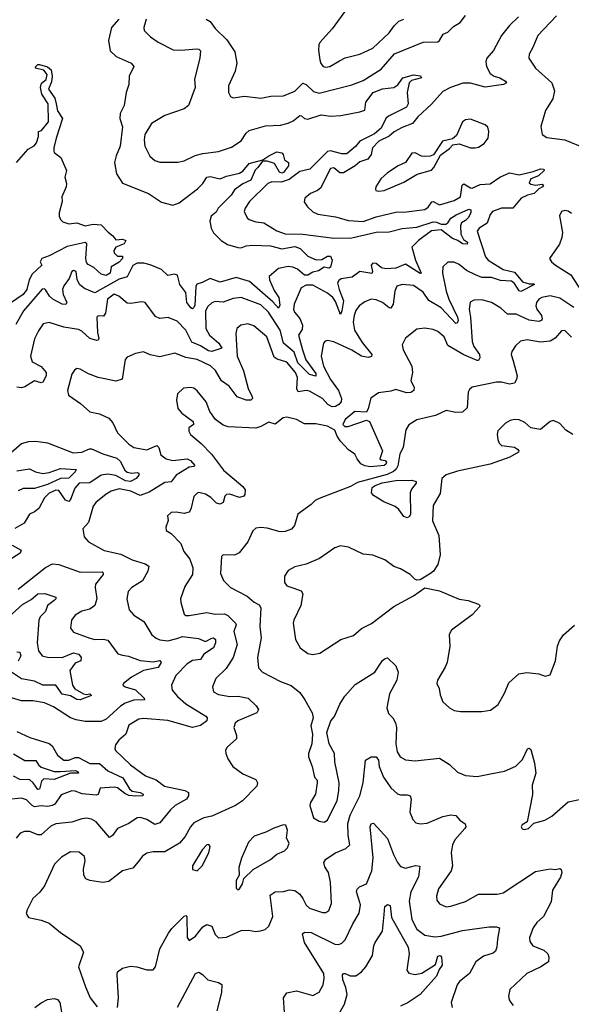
# Model space of a CAD drawing. Extents: x 2087054 to 2277909, y 548907 to 753496.
# Tile 314 of 444: x 2187963 to 2191355, y 689515 to 695562. Entities that reach past the tile are written whole.
import ezdxf

# ---------------------------------------------------------------- set-up
doc = ezdxf.new("R2010")
doc.units = 0

msp = doc.modelspace()

# ---------------------------------------------------------------- linework, layer by layer
at = {"layer": '0CON20XD'}
for points in [[(2189973.5, 695626.5), (2189884.7, 695505.3), (2189807.8, 695422.2), (2189802.4, 695407.6), (2189800, 695375), (2189808.5, 695315), (2189815, 695294), (2189830, 695275), (2189845, 695270), (2189870, 695275), (2189929.8, 695310.2), (2189965, 695328.5), (2190055, 695350), (2190135, 695387.9), (2190235, 695481.5), (2190264.8, 695525.2), (2190295, 695552.7), (2190324.7, 695565.3)], [(2188741.8, 695565), (2188725.8, 695515), (2188729.2, 695495), (2188767.2, 695457.2), (2188815, 695423.3), (2188906.9, 695376.9), (2188955, 695373.9), (2189053.2, 695383.2), (2189065, 695380.8), (2189075, 695370), (2189070.9, 695325), (2189037.6, 695197.6), (2189042.2, 695145), (2189001.5, 695035), (2188975, 695015.4), (2188855, 694974.1), (2188773.4, 694925), (2188733.6, 694856.4), (2188729, 694825), (2188732.7, 694785), (2188763.7, 694723.7), (2188795, 694697.5), (2188825, 694687.5), (2188935, 694686.7), (2188974.2, 694694.2), (2189042.9, 694727.1), (2189089.4, 694740.6), (2189185, 694752.5), (2189265, 694779.1), (2189325, 694818.9), (2189355, 694864.4), (2189375, 694880.5), (2189475, 694909.6), (2189566, 694914), (2189615, 694926.2), (2189645, 694940), (2189685, 694972.7), (2189695, 694972.2), (2189715, 694954.3), (2189735, 694950.7), (2189816.7, 694976.7), (2189875, 694970.4), (2189937.4, 694972.6), (2190055.5, 694995.5), (2190085, 695006), (2190092.2, 695055), (2190136.4, 695115), (2190195, 695137.1), (2190263.7, 695146.3), (2190287.3, 695162.7), (2190320, 695205), (2190385, 695223.3), (2190426.6, 695216.6), (2190433.3, 695205), (2190371.3, 695188.7), (2190357.5, 695175), (2190346.2, 695115), (2190352.2, 695045), (2190342.1, 695025), (2190231.2, 694968.8), (2190215, 694954.6), (2190184.8, 694895), (2190145, 694861.4), (2190054.2, 694815.8), (2190027.5, 694782.5), (2189975, 694739.2), (2189945, 694737.5), (2189875, 694755.7), (2189855, 694752.6), (2189746.7, 694643.3), (2189685, 694629.6), (2189619.4, 694580.6), (2189571.2, 694565), (2189514.1, 694565.9), (2189489.1, 694555), (2189376.9, 694445), (2189349.2, 694405), (2189343, 694383), (2189362.5, 694345), (2189375, 694335.8), (2189415, 694320.8), (2189465, 694314), (2189544, 694265), (2189595, 694246.2), (2189705, 694244.2), (2189895, 694220.5), (2190005, 694221.4), (2190155, 694256.3), (2190235, 694258.3), (2190315, 694280.2), (2190405, 694288.4), (2190505, 694320.5), (2190525, 694319), (2190555, 694306.2), (2190582.9, 694307.1), (2190595.8, 694314.2), (2190615, 694344.1), (2190646.6, 694363.4), (2190725, 694398.1), (2190737.1, 694395), (2190736.7, 694375), (2190721.2, 694345), (2190705, 694328.2), (2190679.5, 694315), (2190673, 694297), (2190674.8, 694244.8), (2190692.7, 694212.7), (2190715.7, 694195), (2190715, 694183.3), (2190685, 694184.7), (2190656.4, 694206.4), (2190625, 694217.5), (2190555, 694270.9), (2190495.8, 694265), (2190415, 694206.2), (2190374.8, 694165), (2190397.3, 694085), (2190432.5, 694005), (2190425, 694003.6), (2190335, 694060.9), (2190275, 694036), (2190215, 694031.6), (2190188.2, 694038.2), (2190155, 694065.5), (2190135, 694067.5), (2190124.2, 694055), (2190131.8, 694015), (2190127.6, 694002.4), (2190055, 694015.3), (2190008.3, 693981.7), (2189939.5, 693970.5), (2189925, 693960.8), (2189916.6, 693945), (2189926.9, 693905), (2189953.3, 693835), (2189945, 693774), (2189935, 693752), (2189905, 693831.8), (2189888.3, 693855), (2189855, 693882.4), (2189765, 693932.4), (2189725, 693931.1), (2189693.8, 693916.2), (2189650, 693815), (2189646.5, 693785), (2189652, 693765), (2189686.3, 693726.4), (2189702.2, 693685), (2189699.9, 693660.1), (2189677.4, 693625), (2189702.7, 693535), (2189723.4, 693473.4), (2189785, 693390), (2189785, 693373.3), (2189745, 693383.8), (2189674.3, 693455), (2189651.1, 693521.1), (2189585.8, 693575.8), (2189565, 693656.2), (2189492.5, 693765), (2189445, 693811.3), (2189325, 693855.3), (2189275, 693850.5), (2189215, 693827.7), (2189165, 693831.1), (2189145, 693823.1), (2189120.1, 693799.9), (2189105.9, 693774.1), (2189107.2, 693665), (2189131.4, 693625), (2189188.6, 693575), (2189206.4, 693545), (2189145, 693524.4), (2189125, 693529.2), (2189075, 693559.3), (2189021.9, 693581.9), (2188985, 693654.6), (2188931.5, 693711.5), (2188877.3, 693732.7), (2188825, 693727.1), (2188798.7, 693738.7), (2188735, 693825.7), (2188715, 693829.4), (2188645, 693818.1), (2188625, 693821.1), (2188573.9, 693863.9), (2188545, 693875.5), (2188504.2, 693845.8), (2188491.2, 693758.8), (2188478.8, 693741.2), (2188445, 693742.5), (2188437.5, 693735), (2188441.4, 693641.4), (2188449.6, 693605), (2188446.1, 693593.9), (2188438.3, 693591.7), (2188395, 693604.6), (2188345, 693649.5), (2188325, 693658.5), (2188235, 693673.5), (2188145, 693701.9), (2188108.8, 693695), (2188078.9, 693651.1), (2188055, 693601.2), (2188030.9, 693495), (2188040.7, 693460.7), (2188095, 693431.8), (2188125.3, 693395), (2188127.2, 693375), (2188105, 693336.7), (2188095, 693332.3), (2188055, 693344.1), (2187995, 693306.7), (2187975, 693301), (2187946, 693306)], [(2188574, 695566), (2188528.8, 695515), (2188510.4, 695435), (2188520.7, 695370.7), (2188556, 695336), (2188648, 695295), (2188666, 695275), (2188636, 695215), (2188634, 695165), (2188617.5, 695115), (2188605.7, 695035), (2188580.8, 694985), (2188579.2, 694955), (2188596.2, 694905), (2188581.9, 694785), (2188555.6, 694725), (2188546.9, 694685), (2188558.1, 694615), (2188595, 694558.1), (2188755, 694494.5), (2188835, 694440.5), (2188905, 694422.1), (2188943.6, 694436.4), (2189057.6, 694522.4), (2189089.6, 694555), (2189115, 694595.8), (2189135, 694598.6), (2189195, 694584.4), (2189235, 694602), (2189315, 694619.1), (2189335, 694632.7), (2189375, 694679.3), (2189458.8, 694701.2), (2189495, 694726.9), (2189545, 694751.1), (2189576, 694745), (2189584.3, 694735), (2189591.7, 694701.7), (2189616.7, 694685), (2189615.8, 694665), (2189585, 694624), (2189575, 694619.6), (2189560, 694625), (2189529.2, 694679.2), (2189485, 694693.4), (2189457, 694693), (2189428.5, 694655)], [(2189110, 695565), (2189135, 695550), (2189165, 695508), (2189237.4, 695437.4), (2189285.6, 695365), (2189298.9, 695295), (2189288.6, 695245), (2189247.5, 695155), (2189247.5, 695115), (2189260.3, 695090.3), (2189275, 695082), (2189345, 695092.9), (2189445, 695080.9), (2189508.2, 695091.8), (2189585.4, 695094.6), (2189655, 695123.8), (2189705, 695172.2), (2189725, 695164.5), (2189770.7, 695120.7), (2189805, 695110.9), (2190005, 695161.1), (2190075, 695189.5), (2190185, 695258.9), (2190267.4, 695352.6), (2190445, 695424.6), (2190535, 695426.7), (2190545.4, 695435), (2190566.2, 695473.8), (2190595, 695484.5), (2190630.1, 695519.9), (2190671.1, 695545), (2190705, 695588.5)], [(2191029.7, 695580.3), (2190975, 695527.1), (2190926.2, 695465), (2190876.2, 695373.8), (2190836, 695325), (2190829.2, 695305), (2190832.9, 695275), (2190855, 695232.5), (2190880, 695215), (2190914.5, 695205.5), (2190950.8, 695185), (2190955.7, 695174.3), (2190937.5, 695165), (2190825, 695147.8), (2190735, 695172.3), (2190687.2, 695172.8), (2190612, 695145), (2190565, 695120), (2190495.8, 695044.2), (2190411.9, 694965), (2190379.4, 694925), (2190315, 694900.8), (2190266.6, 694873.4), (2190235, 694846.7), (2190172, 694815), (2190131.8, 694775), (2190125.2, 694734.8), (2190103.7, 694706.3), (2190055, 694689.6), (2190026.3, 694663.7), (2189955, 694622), (2189931.1, 694621.1), (2189895, 694651.4), (2189875, 694648.9), (2189813.4, 694526.6), (2189795, 694512.5), (2189751.2, 694495), (2189716.2, 694465), (2189712.7, 694442.7), (2189732.2, 694412.2), (2189765, 694381.9), (2189797.2, 694367.2), (2189905, 694350.8), (2189985, 694328.9), (2190075, 694323.6), (2190155, 694350.7), (2190285, 694382.2), (2190325, 694380.3), (2190455, 694397.3), (2190475, 694410.5), (2190497, 694443), (2190505, 694444.6), (2190545, 694425.4), (2190635, 694451.5), (2190672.7, 694475), (2190683.2, 694545), (2190695, 694554.4), (2190735, 694528.5), (2190745, 694527.7), (2190795, 694549.6), (2190855, 694553.8), (2190916.1, 694593.9), (2190975, 694622.5), (2191035, 694609.5), (2191121, 694629), (2191165, 694646.3), (2191186.2, 694645), (2191188.1, 694635), (2191153, 694603)], [(2191262.9, 695585), (2191148.6, 695465), (2191118.9, 695391.1), (2191095, 695350), (2191094.5, 695325), (2191135, 695264.3), (2191234.3, 695175), (2191252.3, 695125), (2191240.4, 695075), (2191197.1, 695005), (2191167, 694907), (2191176.3, 694856.3), (2191205, 694837.8), (2191315, 694824.3), (2191445, 694770)], [(2187944.2, 694685.8), (2188015, 694766.7), (2188053, 694787), (2188066.7, 694805), (2188080, 694845), (2188080, 694875), (2188098.3, 694881.7), (2188141.2, 694935), (2188138.9, 695045), (2188100, 695105), (2188091.5, 695145), (2188098.3, 695171.7), (2188125.6, 695195), (2188132.2, 695225), (2188111.5, 695251.5), (2188060, 695265), (2188063.3, 695275), (2188075, 695286.7), (2188085, 695286.2), (2188135, 695272.2), (2188156.7, 695255), (2188163.5, 695215), (2188159.8, 695180.2), (2188140, 695135), (2188180.5, 695080.5), (2188187.8, 695045), (2188195, 695002.5), (2188226.2, 694955), (2188187.8, 694835), (2188173.1, 694775), (2188174.1, 694754.1), (2188176.1, 694746.1), (2188216.2, 694715), (2188252, 694635), (2188240.8, 694595), (2188251.1, 694555), (2188250, 694535), (2188222.5, 694475), (2188224, 694445), (2188206, 694375), (2188205.8, 694355), (2188214.2, 694335), (2188229.7, 694319.7), (2188265, 694309.2), (2188315, 694313.8), (2188365, 694296.7), (2188415, 694306), (2188465, 694301.2), (2188506.6, 694256.6), (2188536.9, 694235), (2188555, 694210), (2188595, 694213.1), (2188616.2, 694205), (2188605.5, 694184.5), (2188555, 694165.8), (2188542.5, 694145), (2188545, 694130), (2188565, 694110), (2188595, 694110), (2188596, 694095), (2188575, 694073.3), (2188526.2, 694043.8), (2188518.8, 694005), (2188495, 693990), (2188465, 693998.8), (2188420, 694040), (2188385, 694058.5), (2188375, 694070), (2188369.6, 694095), (2188376.2, 694186.2), (2188365, 694193.8), (2188255, 694169.1), (2188145, 694111.2), (2188099.2, 694095), (2188088.6, 694075), (2188100, 694055), (2188040.4, 693999.6), (2188021.1, 693965), (2188007.8, 693905), (2187985.4, 693874.6), (2187867.3, 693795)], [(2190169.2, 694509.2), (2190205, 694513.1), (2190325, 694564.4), (2190407.2, 694612.8), (2190495, 694638), (2190510, 694655), (2190550.5, 694729.5), (2190605, 694770), (2190626.4, 694793.6), (2190665, 694800), (2190735, 694775.8), (2190764.2, 694774.2), (2190785, 694779.2), (2190818.6, 694801.4), (2190844.2, 694835), (2190848.6, 694875), (2190841.3, 694901.3), (2190825, 694917.1), (2190735, 694951.5), (2190705, 694947.8), (2190685.8, 694935), (2190649.5, 694850.5), (2190625, 694830), (2190563.3, 694815), (2190507.5, 694732.5), (2190487.1, 694722.9), (2190455, 694721.4), (2190434.5, 694724.5), (2190395, 694744), (2190375, 694743.3), (2190336, 694685), (2190291.2, 694665), (2190225, 694621.9), (2190184.2, 694585), (2190152, 694535), (2190150.7, 694520.7), (2190153.8, 694513.8), (2190169.2, 694509.2)], [(2189428.5, 694655), (2189412, 694638), (2189385, 694577.3), (2189335, 694553), (2189285, 694516.7), (2189263.8, 694485), (2189184.7, 694405.3), (2189170.5, 694379.5), (2189141.2, 694355), (2189131.5, 694325), (2189140.7, 694280.7), (2189155, 694254), (2189201.2, 694205), (2189241.3, 694181.3), (2189305, 694163.1), (2189325, 694160.8), (2189356.7, 694173.3), (2189395, 694177.3), (2189505, 694173.4), (2189575, 694154.4), (2189655, 694169.3), (2189687.1, 694157.1), (2189735, 694110.4), (2189786.3, 694086.3), (2189820.8, 694089.2), (2189855, 694110.5), (2189875, 694110), (2189884.4, 694085), (2189875, 694042.5), (2189865, 694036.7), (2189835, 694041.4), (2189801.2, 694018.8), (2189765, 694011.7), (2189735, 693992.1), (2189715, 693993), (2189670.4, 694030.4), (2189643.1, 694043.1), (2189615, 694046.3), (2189555, 694033.2), (2189497.4, 693985), (2189498.7, 693965), (2189528.1, 693898.1), (2189556.9, 693855), (2189561.9, 693808.1), (2189555, 693791.2), (2189519.8, 693829.8), (2189375.9, 693955), (2189295, 693978.3), (2189195, 693950), (2189135, 693973.5), (2189085, 693947), (2189052.3, 693937.7), (2189046, 693924), (2189040.3, 693809.7), (2189035, 693793.5), (2189025, 693787.1), (2189015, 693791.5), (2188991.2, 693825), (2188985.7, 693885.7), (2188948, 693935), (2188934, 693994), (2188915, 693998.9), (2188875, 693991.4), (2188835, 694027.5), (2188765, 694057.1), (2188725.9, 694065.9), (2188685, 694066.9), (2188658.3, 694051.7), (2188625, 693982.2), (2188575, 693968.7), (2188426.1, 693883.9), (2188361.7, 693911.7), (2188333.9, 693933.9), (2188316.1, 693965), (2188310.8, 694015), (2188295, 694022), (2188284.5, 694015.5), (2188267.6, 693972.4), (2188235, 693927.5), (2188226.9, 693905), (2188230.3, 693875), (2188252.7, 693825), (2188246.7, 693813.3), (2188225, 693815.3), (2188167.7, 693845), (2188145.9, 693865), (2188125, 693900), (2188115, 693908.6), (2188102.2, 693907.8), (2187985.9, 693774.1), (2187939.6, 693690.4)], [(2191153, 694603), (2191105, 694585.5), (2191095, 694560), (2191105, 694551.8), (2191135, 694546.2), (2191175, 694552.5), (2191184, 694545), (2191177.5, 694535), (2191155, 694522.5), (2191125.8, 694494.2), (2191085, 694483.9), (2191045.5, 694465), (2190995, 694403.5), (2190925, 694404.6), (2190870.8, 694385), (2190855, 694366), (2190837.4, 694312.6), (2190788.1, 694281.9), (2190776.4, 694263.6), (2190828.2, 694105), (2190842.9, 694085), (2190935, 694026.8), (2191005, 694010.9), (2191055, 693953), (2191095, 693940), (2191125, 693940), (2191127.5, 693935), (2191045, 693893.2), (2191035, 693895.9), (2191005, 693942.2), (2190986.5, 693956.5), (2190920.1, 693960.1), (2190865, 693978), (2190805, 693979.4), (2190765.4, 693995.4), (2190711.4, 694021.4), (2190665, 694059.4), (2190635, 694072.2), (2190595, 694071.9), (2190565.4, 694044.6), (2190563.8, 694005), (2190585.5, 693895), (2190601.2, 693845), (2190655, 693734.4), (2190658.7, 693715), (2190652.2, 693697.8), (2190645, 693696.5), (2190555, 693792.9), (2190477.9, 693837.9), (2190445, 693888.8), (2190385, 693928.9), (2190315, 693936.4), (2190282.5, 693925), (2190268.8, 693895), (2190260.3, 693815), (2190245, 693791.1), (2190235, 693791.5), (2190195, 693824.5), (2190155, 693842.2), (2190124.5, 693845.5), (2190085, 693828.9), (2190051.4, 693805), (2190029.5, 693775), (2190018.8, 693745), (2190014, 693705), (2190022.5, 693655), (2190069.7, 693579.7), (2190128.6, 693505), (2190126.3, 693493.7), (2190105, 693488.2), (2190065, 693495.3), (2190005, 693532.3), (2189895, 693583.3), (2189855, 693590.8), (2189842.2, 693587.8), (2189830.8, 693575), (2189817.3, 693495), (2189832, 693435), (2189875, 693352.1), (2189924.3, 693285), (2189942.4, 693235), (2189939.2, 693215), (2189925, 693197.7), (2189905, 693186.3), (2189885, 693184.8), (2189858.7, 693198.7), (2189825, 693235.9), (2189745, 693280.9), (2189725, 693284), (2189675, 693276.7), (2189666.5, 693295), (2189671.2, 693365), (2189658.6, 693395), (2189605, 693459.1), (2189546.8, 693476.8), (2189528.8, 693488.8), (2189482.1, 693615), (2189402.4, 693682.4), (2189366.2, 693693.8), (2189323.8, 693686.2), (2189297.5, 693665), (2189292.2, 693635), (2189299.7, 693495), (2189340.4, 693405), (2189367.7, 693297.7), (2189393.1, 693245), (2189394, 693235), (2189384.3, 693225.7), (2189355, 693225.6), (2189300.8, 693245), (2189250.7, 693310.7), (2189203.8, 693343.9), (2189167.9, 693407.9), (2189136.8, 693436.8), (2189055, 693474.6), (2188985, 693488.2), (2188916.9, 693513.1), (2188825, 693491.2), (2188765, 693503.5), (2188725, 693522.9), (2188675, 693512), (2188625, 693489.2), (2188612.5, 693475), (2188592.5, 693355), (2188555, 693342.9), (2188486.3, 693356.3), (2188445, 693364.4), (2188386.4, 693386.4), (2188335, 693416.2), (2188315, 693420), (2188300.3, 693409.7), (2188284.3, 693385.7), (2188257.8, 693285), (2188264.4, 693255), (2188337.5, 693205), (2188394.1, 693154.1), (2188455, 693141.5), (2188511.2, 693115), (2188536.4, 693086.4), (2188565.4, 693025.4), (2188635, 692955.6), (2188665, 692935.5), (2188745, 692920), (2188806.4, 692946.4), (2188819.1, 692935), (2188830.5, 692890.5), (2188864.3, 692865), (2188905, 692854.3), (2188993.3, 692865), (2189014.6, 692854.6), (2189041.2, 692825), (2189035, 692818.8), (2189005, 692813.6), (2188924.6, 692765), (2188895, 692723.1), (2188855, 692719.2), (2188760.2, 692659.8), (2188705, 692640.7), (2188645.8, 692665.8), (2188575, 692680.9), (2188525, 692666.5), (2188495, 692648.5), (2188432.3, 692597.7), (2188414.4, 692575), (2188386.2, 692473.8), (2188351.2, 692435), (2188360, 692385), (2188386, 692355), (2188481.9, 692301.9), (2188585, 692279.2), (2188654.3, 692244.3), (2188735, 692219.3), (2188758, 692205), (2188750.5, 692175), (2188718.6, 692115), (2188651.9, 692075), (2188629.8, 692050.2), (2188621.2, 692005), (2188637.2, 691937.2), (2188664.7, 691904.7), (2188727.1, 691865), (2188775.6, 691785), (2188802.7, 691762.7), (2188825, 691753.2), (2188875, 691747.1), (2188928.8, 691761.2), (2188965, 691774.6), (2189062.2, 691762.2), (2189105, 691743.2), (2189145, 691763.3), (2189155, 691764.8), (2189167.2, 691755), (2189167.9, 691735), (2189154.2, 691705), (2189096.5, 691665), (2189075, 691632.5), (2189025, 691627.3), (2188993.1, 691606.9), (2188922.9, 691535), (2188895.8, 691475), (2188901.4, 691445), (2188933.1, 691405), (2188985, 691359.6), (2189107.5, 691285), (2189115.8, 691275), (2189113.1, 691255), (2189075, 691228), (2189025, 691215.4), (2188875, 691257.5), (2188725, 691269.6), (2188695, 691265.4), (2188635, 691229.2), (2188616.7, 691175), (2188572.4, 691137.6), (2188551.7, 691108.3), (2188547.5, 691085), (2188553.3, 691073.3), (2188644.4, 690985), (2188737.2, 690917.2), (2188802.7, 690892.7), (2188854, 690855), (2188978.7, 690828.7), (2189000.8, 690815), (2189000.6, 690795), (2188988.1, 690775), (2188920, 690735), (2188890.5, 690709.5), (2188825, 690630), (2188795, 690619.1), (2188745, 690649.1), (2188705, 690661.5), (2188685, 690661.1), (2188634.6, 690625.4), (2188565, 690595.6), (2188535, 690552.5), (2188515, 690539.2), (2188434.5, 690635), (2188405, 690652.4), (2188375, 690658.4), (2188346, 690655), (2188285, 690634.2), (2188185, 690624.1), (2188155, 690609.2), (2188095, 690556.7), (2188075, 690556.5), (2188025, 690577.1), (2187993.8, 690576.2), (2187966, 690565), (2187941.4, 690535)], [(2191355, 694372.1), (2191335, 694386.2), (2191315, 694391.1), (2191295, 694384.2), (2191282.2, 694357.8), (2191300, 694255), (2191297.5, 694225), (2191282.5, 694182.5), (2191220, 694095), (2191232, 694075), (2191256.9, 694055), (2191352.5, 693995), (2191442, 693855)], [(2191370.9, 693795), (2191285, 693852.7), (2191225, 693865.4), (2191173.7, 693856.4), (2191155.6, 693845), (2191140.5, 693825), (2191137.3, 693805), (2191142.3, 693785), (2191170.8, 693745), (2191176.4, 693725), (2191170.6, 693715), (2191155, 693708.2), (2191096.4, 693716.4), (2191015, 693753.3), (2190962.5, 693752.5), (2190920.5, 693790.5), (2190864.6, 693824.6), (2190805, 693840.5), (2190755, 693839.5), (2190733, 693827), (2190727.1, 693785), (2190734.6, 693735), (2190744.7, 693585), (2190756, 693555), (2190791.2, 693505), (2190792.2, 693485), (2190785, 693469.2), (2190775, 693468.1), (2190693.2, 693503.2), (2190595, 693561.5), (2190572.9, 693615), (2190535, 693646.9), (2190505, 693658.9), (2190455, 693667.3), (2190405, 693660.6), (2190335, 693605.8), (2190315.6, 693565), (2190321.9, 693535), (2190373.8, 693435), (2190377.5, 693395), (2190369.2, 693345), (2190389.4, 693305), (2190387.5, 693285), (2190367.2, 693272.8), (2190340.6, 693270.6), (2190275, 693290), (2190245, 693280), (2190168.8, 693271.2), (2190123, 693237), (2190106.8, 693173.2), (2190095, 693151.4), (2190023.9, 693156.1), (2189963.6, 693106.4), (2189950, 693075), (2189963, 693063), (2189983, 693063), (2190095, 693102), (2190115, 693094), (2190194.5, 692915), (2190178, 692865), (2190185, 692858), (2190211.2, 692855), (2190217.7, 692845), (2190215, 692832.2), (2190205, 692823.2), (2190120, 692815), (2190085, 692821.2), (2190061.8, 692835), (2190037.9, 692865), (2190024.4, 692894.4), (2189985, 692920.6), (2189933.3, 692975), (2189915, 693003.8), (2189901.4, 693041.4), (2189855, 693065.7), (2189785, 693080.8), (2189715, 693080), (2189665, 693107.2), (2189605, 693120.8), (2189583, 693117), (2189535, 693077.5), (2189495, 693090), (2189447, 693063), (2189415, 693052.5), (2189245, 693061.5), (2189215, 693071.9), (2189166.9, 693106.9), (2189133.3, 693156.7), (2189110.8, 693215), (2189053.6, 693283.6), (2189035, 693298.1), (2189015, 693302.9), (2188970.5, 693299.5), (2188933.8, 693265), (2188927.5, 693225), (2188935.8, 693175), (2188960, 693145), (2189030, 693095), (2189031.2, 693075), (2189004, 693055), (2189003.1, 693035), (2189014.2, 693015), (2189079.4, 692959.4), (2189143.1, 692893.1), (2189216.9, 692795), (2189335.5, 692695), (2189348.9, 692675), (2189348.1, 692645), (2189342, 692635), (2189315, 692626.5), (2189255, 692647.9), (2189235, 692645.6), (2189224.4, 692635), (2189213.9, 692596.1), (2189195, 692587.3), (2189173.6, 692593.6), (2189137.6, 692627.6), (2189105, 692648.2), (2189065, 692659.2), (2189053.8, 692655), (2189035, 692633.3), (2189016.2, 692555), (2189005, 692537.8), (2188975, 692530), (2188925, 692538.1), (2188894.5, 692535.5), (2188872.5, 692515), (2188877, 692487), (2188862.5, 692445), (2188864, 692425), (2188895, 692405.8), (2188955, 692346), (2188973.6, 692295), (2189008.7, 692248.7), (2189027.1, 692195), (2189025.6, 692155), (2188978.7, 692081.3), (2188953.1, 692005), (2188953.4, 691983.4), (2188975, 691911.2), (2188985, 691903.1), (2189005, 691901.8), (2189115, 691922.2), (2189165, 691910.4), (2189222.9, 691912.9), (2189243.1, 691903.1), (2189290.9, 691855), (2189293.6, 691845), (2189280.4, 691805), (2189299.6, 691725), (2189275.5, 691645.5), (2189232.3, 691577.7), (2189169.4, 691515), (2189148.6, 691465), (2189156, 691435), (2189185, 691416.9), (2189255, 691404.7), (2189306.6, 691406.6), (2189368, 691395), (2189418, 691348), (2189432.5, 691325), (2189421.2, 691305), (2189304.8, 691255.2), (2189288.1, 691241.9), (2189279.5, 691215), (2189296.7, 691165), (2189295.6, 691145), (2189238, 691095), (2189229.2, 691075), (2189230.8, 691055), (2189243.2, 691023.2), (2189274, 690975), (2189335, 690929.4), (2189416.2, 690895), (2189426, 690875), (2189422, 690855), (2189332.9, 690765), (2189290, 690735), (2189145, 690671.2), (2189095, 690660), (2189035, 690628.9), (2189014.6, 690605), (2188980.9, 690545), (2188945, 690504.5), (2188855, 690451.2), (2188785, 690451.5), (2188745, 690442.5), (2188719.4, 690425), (2188690.9, 690389.1), (2188658.8, 690351.2), (2188595, 690334.3), (2188510.8, 690269.2), (2188475, 690263.8), (2188395, 690274.4), (2188370, 690285), (2188357, 690307), (2188355.4, 690345), (2188366.8, 690396.8), (2188362.1, 690422.1), (2188328.3, 690448.3), (2188275, 690451.4), (2188221.5, 690418.5), (2188178.1, 690375), (2188115, 690242), (2188086.3, 690203.7), (2188044, 690165), (2188008.8, 690095), (2188003.3, 690073.3), (2188017, 690047), (2188095, 690032.5), (2188145, 690014.2), (2188214, 689955), (2188336.2, 689875), (2188356, 689835), (2188324.4, 689745), (2188367.1, 689622.9), (2188395.8, 689555), (2188438.9, 689498.9)], [(2191355, 693611.8), (2191315, 693652.2), (2191295, 693651.4), (2191254.8, 693605.2), (2191225, 693586.8), (2191165, 693581.5), (2191083.7, 693596.3), (2191041.4, 693588.6), (2191011.4, 693558.6), (2190989.2, 693525), (2190985.8, 693505), (2190996.4, 693466.4), (2191021.1, 693375), (2191018.5, 693351.5), (2191005, 693330), (2190975, 693323.5), (2190925, 693335.5), (2190895, 693335.4), (2190745.7, 693304.3), (2190728.3, 693291.7), (2190720.8, 693275), (2190715, 693177.5), (2190685, 693152), (2190645, 693150), (2190585, 693161.9), (2190518.9, 693131.1), (2190405.4, 693104.6), (2190356.9, 693073.1), (2190337.3, 693042.7), (2190322, 692935), (2190300.8, 692895), (2190287.3, 692822.7), (2190277.7, 692802.3), (2190262.1, 692787.9), (2190221.8, 692768.2), (2190039.5, 692720.5), (2189997.5, 692695), (2189805, 692621.1), (2189780.2, 692609.8), (2189755, 692584), (2189673.3, 692525), (2189652, 692455), (2189635, 692434), (2189595, 692418.6), (2189565, 692416.9), (2189485, 692439.4), (2189445, 692443.1), (2189415, 692438.6), (2189396.4, 692423.6), (2189366.9, 692355), (2189313, 692287), (2189285, 692272.5), (2189215, 692276), (2189204, 692265), (2189198.5, 692161.5), (2189217.4, 692117.4), (2189260, 692075), (2189361.5, 692021.5), (2189404, 691985), (2189435, 691967.5), (2189445, 691950), (2189438.9, 691835), (2189447.3, 691765), (2189424.5, 691644.5), (2189432, 691582), (2189456, 691555), (2189567, 691497), (2189632.9, 691472.9), (2189685, 691429.2), (2189717.5, 691385), (2189762.5, 691305), (2189767.5, 691275), (2189754.4, 691225), (2189764.2, 691175), (2189760, 691115), (2189740, 691055), (2189740, 691035), (2189762, 690975), (2189775, 690910), (2189791.7, 690891.7), (2189792.5, 690875), (2189781.2, 690805), (2189751.2, 690755), (2189748, 690735), (2189769.3, 690659.3), (2189805, 690638.8), (2189835.9, 690634.1), (2189856.7, 690645), (2189915, 690767.5), (2189926.5, 690825), (2189927.5, 690875), (2189900.6, 691005), (2189898.6, 691055), (2189866, 691115), (2189851.2, 691185), (2189876.2, 691255), (2189898.3, 691281.7), (2189931.8, 691358.2), (2189963, 691407), (2190025, 691478.6), (2190146.1, 691553.9), (2190195, 691627.1), (2190210.5, 691639.5), (2190225, 691642), (2190275, 691594.4), (2190289.3, 691555), (2190282.3, 691505), (2190237.4, 691422.6), (2190220.9, 691335), (2190230.9, 691300.9), (2190258, 691275), (2190274.5, 691244.5), (2190280, 691215), (2190275.4, 691115), (2190284.7, 691064.7), (2190302.9, 691035), (2190335, 691015.7), (2190395, 691010.6), (2190545, 691025.6), (2190605, 690987.5), (2190655, 690940), (2190705, 690920), (2190775, 690914.3), (2190867.3, 690932.7), (2190944.1, 690945.9), (2191013.2, 690976.8), (2191055, 691018.8), (2191085, 691083.3), (2191095, 691088.8), (2191105, 691080), (2191128.6, 690995), (2191135.7, 690935), (2191115, 690860), (2191115.8, 690804.2), (2191082.5, 690635), (2191052.7, 690617.3), (2191046.7, 690605), (2191053.1, 690593.1), (2191065, 690588), (2191092.5, 690595), (2191125, 690627.5), (2191192.5, 690645), (2191235, 690670), (2191335, 690758), (2191415, 690774.2)], [(2191364.7, 693014.7), (2191321.9, 693041.9), (2191285, 693082.9), (2191245, 693101.2), (2191225, 693093.8), (2191165, 693044.3), (2191105.7, 693055.7), (2191068.7, 693088.7), (2191035, 693104.4), (2191005, 693106.9), (2190979.1, 693100.9), (2190951.2, 693085), (2190903.8, 693036.2), (2190898.6, 693015), (2190903, 692983), (2190911.1, 692961.1), (2190925, 692947.5), (2191005, 692936.4), (2191023.8, 692925), (2191031.2, 692915), (2191030, 692905), (2190976, 692875), (2190855, 692832.6), (2190655, 692789.5), (2190585, 692767.2), (2190558.5, 692745), (2190548.3, 692651.7), (2190505, 692577.5), (2190501.8, 692485), (2190539.4, 692395), (2190548.7, 692275), (2190534.4, 692215.6), (2190506.7, 692175), (2190488.8, 692161.2), (2190425, 692122.5), (2190405, 692120), (2190392.5, 692125), (2190364.1, 692154.1), (2190305, 692190), (2190264.5, 692204.5), (2190208.8, 692245), (2190135, 692274.2), (2190075, 692278.6), (2189985, 692323.3), (2189935, 692331.1), (2189901.2, 692318.8), (2189807.4, 692252.6), (2189725, 692218.5), (2189655, 692200.8), (2189615, 692178.8), (2189591.2, 692145), (2189591.2, 692105), (2189605.9, 692085.9), (2189643.3, 692073.3), (2189693.3, 692055), (2189704, 692035), (2189691.4, 691965), (2189648.6, 691875), (2189645.8, 691855), (2189658.6, 691755), (2189687.5, 691705), (2189735, 691670), (2189765, 691662.5), (2189807.9, 691672.1), (2189937.5, 691755), (2190015, 691780.8), (2190065, 691822.5), (2190125.8, 691854.2), (2190262.8, 691957.2), (2190385, 692024.4), (2190455, 692072), (2190545, 692054.2), (2190665, 692004), (2190720, 691995), (2190785, 691973.3), (2190793.3, 691965), (2190791.2, 691955), (2190745, 691906.2), (2190618.3, 691811.7), (2190607.5, 691795), (2190603.3, 691785), (2190607.5, 691715), (2190590.6, 691615), (2190579.4, 691585), (2190532.5, 691505), (2190528, 691485), (2190543.3, 691455), (2190548, 691415), (2190565, 691372.5), (2190606.7, 691335), (2190635, 691320), (2190674.1, 691314.1), (2190805, 691313.8)], [(2187913.3, 692906.7), (2187975, 692960), (2188018.9, 692971.1), (2188062.6, 692972.6), (2188135, 692963.2), (2188292.1, 692902.1), (2188345, 692906.2), (2188392.9, 692927.1), (2188405, 692925.5), (2188475.3, 692895.3), (2188559.8, 692869.8), (2188580.6, 692850.6), (2188610.8, 692795), (2188625, 692783.5), (2188653.1, 692776.9), (2188685, 692781.5), (2188696.2, 692776.2), (2188696.2, 692765), (2188680.4, 692745), (2188645, 692726.5), (2188615, 692729.7), (2188555, 692761.7), (2188505, 692770), (2188465, 692764.1), (2188395, 692718.1), (2188330, 692715), (2188301.8, 692685), (2188275.2, 692614.8), (2188265, 692603.6), (2188245, 692611.5), (2188205, 692670.4), (2188185, 692672.8), (2188144.6, 692655), (2188116.4, 692625), (2188080.3, 692559.7), (2188055, 692538.6), (2188024.2, 692525), (2187990, 692470), (2187933.2, 692436.8)], [(2187945, 692791.8), (2188024.1, 692804.1), (2188061.2, 692785), (2188105, 692775.8), (2188145, 692781), (2188214.9, 692805.1), (2188309.7, 692799.7), (2188305.5, 692785), (2188265, 692747), (2188215, 692743.3), (2188135, 692707.4), (2188055, 692682), (2187985, 692682.1), (2187955, 692667.9)], [(2190345, 692503.6), (2190325, 692511.8), (2190293.5, 692553.5), (2190271.8, 692571.8), (2190201.2, 692601.2), (2190138.9, 692638.9), (2190125.5, 692655.5), (2190131.3, 692688.7), (2190148.2, 692701.8), (2190191.7, 692718.3), (2190275, 692732.1), (2190375, 692733.8), (2190400, 692725), (2190401.8, 692715), (2190371.9, 692678.1), (2190363.5, 692656.5), (2190365.4, 692524.6), (2190359.2, 692510.8), (2190345, 692503.6)], [(2187918, 692335), (2187972, 692305), (2187965.8, 692285), (2187823.9, 692196.1)], [(2187955, 692064.2), (2188122.3, 692197.7), (2188165, 692219.6), (2188205, 692215.4), (2188335, 692169.5), (2188470.6, 692170.6), (2188477.5, 692165), (2188476.9, 692155), (2188428.9, 692095), (2188426.9, 692075), (2188438.2, 692005), (2188425.6, 691965), (2188395, 691940.9), (2188345, 691928.9), (2188304.2, 691905), (2188281.4, 691875), (2188276, 691825), (2188295, 691800), (2188395, 691762.7), (2188425.4, 691755.4), (2188476.9, 691756.9), (2188505, 691751.4), (2188566.9, 691666.9), (2188595, 691658.7), (2188633.4, 691653.4), (2188705, 691626.9), (2188785, 691617.9), (2188825, 691625.6), (2188833.9, 691613.9), (2188815, 691584.3), (2188724.5, 691565), (2188651.4, 691525), (2188601.2, 691485), (2188596.7, 691475), (2188611.2, 691465), (2188676.1, 691446.1), (2188728, 691395), (2188730, 691385), (2188665, 691383.5), (2188612.7, 691365), (2188583.4, 691346.6), (2188495, 691266.5), (2188465, 691252.7), (2188365, 691251.1), (2188311.4, 691261.4), (2188275, 691274.4), (2188171.3, 691341.3), (2188116.6, 691366.6), (2188045, 691377.9), (2187975, 691377.7), (2187845, 691417.9)], [(2187875.2, 691874.8), (2187980.5, 691969.5), (2188035, 692001.3), (2188075, 692035.3), (2188118, 692038), (2188185.4, 692015.4), (2188185.8, 692005), (2188174.4, 691995), (2188135.4, 691965), (2188122.5, 691927.5), (2188090, 691895), (2188080.4, 691875), (2188070.4, 691735), (2188080, 691685), (2188102.5, 691655), (2188135, 691646.8), (2188225.3, 691645.3), (2188295, 691673.2), (2188327.8, 691665), (2188340.5, 691645), (2188340, 691625), (2188305, 691610), (2188272.3, 691565), (2188288.4, 691475), (2188303, 691453), (2188355, 691421.8), (2188375, 691416.9), (2188395, 691422.2), (2188405, 691412), (2188335, 691385.2), (2188315, 691386.7), (2188275, 691410.3), (2188225, 691418.9), (2188185, 691475.2), (2188105, 691475.6), (2188055, 691500), (2187975, 691513), (2187912.5, 691555)], [(2190805, 691313.8), (2190857.7, 691322.3), (2190905, 691356.7), (2190944.2, 691425.8), (2190971.2, 691488.8), (2191032.5, 691545), (2191081.7, 691551.7), (2191155, 691543.8), (2191195, 691530), (2191225, 691537.5), (2191256.7, 691625), (2191270, 691715), (2191282.3, 691747.7), (2191306.7, 691785), (2191375, 691842.5)], [(2187945, 691679.7), (2187965, 691676.7), (2187970.5, 691655), (2187955, 691622.9)], [(2187945, 691191.2), (2188025, 691153.1), (2188145, 691116.5), (2188162.2, 691102.2), (2188195.3, 691045.3), (2188235, 691015.3), (2188265, 691015.3), (2188305, 691030), (2188325, 691031), (2188395, 690993.7), (2188455, 690993), (2188505, 690948.5), (2188598.1, 690905), (2188639.1, 690839.1), (2188655, 690823.3), (2188703.8, 690815), (2188721.9, 690805), (2188720, 690795), (2188675, 690793.4), (2188635, 690796.7), (2188609.1, 690809.1), (2188565, 690844.8), (2188545, 690849), (2188458.3, 690841.7), (2188446.2, 690803.8), (2188435, 690798.5), (2188346.7, 690806.7), (2188305, 690824.5), (2188285, 690825.5), (2188219.1, 690800.9), (2188179.4, 690745), (2188163.8, 690735), (2188135, 690729.3), (2188095, 690734.7), (2188055, 690727.3), (2188039.6, 690735), (2188005, 690770.3), (2187975, 690781.8), (2187895, 690772.2)], [(2187925, 691054.2), (2187995, 691013.1), (2188061.9, 691011.9), (2188078.2, 690985), (2188095, 690972.3), (2188175, 690944), (2188213.9, 690943.9), (2188305, 690950), (2188320.8, 690945), (2188325.5, 690934.5), (2188275, 690934.2), (2188175, 690894.9), (2188111.3, 690898.7), (2188097.4, 690885), (2188085, 690836.9), (2188075, 690834.6), (2188047, 690875), (2188025, 690893.1), (2187965, 690895.7), (2187925, 690916.6)], [(2190076.1, 690875), (2190089.4, 691015), (2190123.8, 691035), (2190154.3, 691034.3), (2190169.2, 691015), (2190172.9, 690975), (2190199.2, 690909.2), (2190245, 690844.5), (2190286.7, 690806.7), (2190305, 690801.1), (2190345, 690801.9), (2190364.4, 690794.4), (2190370.6, 690775), (2190361.8, 690695), (2190380.3, 690650.3), (2190399.5, 690629.5), (2190425, 690622.9), (2190467.9, 690627.9), (2190565, 690668.8), (2190615, 690679.1), (2190645, 690673.8), (2190668.8, 690645), (2190702.7, 690622.7), (2190706.5, 690605), (2190701.1, 690595), (2190638.5, 690525), (2190624, 690495), (2190617.1, 690445), (2190624.4, 690365.6), (2190616.9, 690335), (2190538, 690225), (2190525, 690180), (2190527.5, 690155), (2190545, 690132), (2190585, 690114.4), (2190613.1, 690116.9), (2190705, 690145.6), (2190785, 690192.2), (2190899.1, 690190.9), (2190935, 690199.6), (2191135, 690330), (2191225, 690346.7), (2191255, 690343.3), (2191285, 690348.8), (2191292.3, 690342.3), (2191295.6, 690325), (2191288.9, 690295), (2191238.6, 690215), (2191231.9, 690145), (2191183.6, 690055), (2191143.6, 690016.4), (2191120.8, 689985), (2191098.1, 689925), (2191100.3, 689900.3), (2191117.5, 689875), (2191185, 689847.1), (2191210, 689825), (2191216.7, 689805), (2191213.9, 689776.1), (2191168, 689745), (2191080.6, 689705), (2190977.5, 689605), (2190969.2, 689565), (2190972.2, 689542.2), (2190982, 689525), (2190998.3, 689508.3)], [(2188563.8, 689495), (2188570.8, 689555), (2188561.9, 689695), (2188565.8, 689715), (2188595, 689737.1), (2188645, 689748.5), (2188684.6, 689744.6), (2188745, 689727.1), (2188785, 689726.2), (2188799.2, 689745), (2188825.5, 689855), (2188879.2, 689950.8), (2188899.8, 689980.2), (2188975, 690056.7), (2188985, 690060), (2188991.7, 690051.7), (2188993.3, 689925), (2189005, 689907.5), (2189045, 689933.3), (2189089.3, 689990.7), (2189115, 690006), (2189145, 689993.8), (2189164.5, 689944.5), (2189185, 689923.8), (2189235, 689927.1), (2189325, 689968.5), (2189371.1, 689971.1), (2189415, 689962.2), (2189444.3, 689965.7), (2189473.3, 689975), (2189495, 689993.8), (2189520.6, 690055), (2189504.2, 690185), (2189535, 690205.6), (2189585, 690207.1), (2189622.4, 690217.6), (2189655, 690213.3), (2189685, 690191.1), (2189705, 690165.7), (2189725, 690124.3), (2189745.8, 690105), (2189825, 690077.8), (2189845, 690078.6), (2189865, 690092), (2189880.8, 690135), (2189873.5, 690265), (2189861.1, 690325), (2189838.7, 690358.7), (2189832.5, 690385), (2189845, 690405.8), (2189905, 690445.6), (2189968.3, 690471.7), (2189993.1, 690495), (2189983.2, 690553.2), (2189980.3, 690625), (2189995, 690675.6), (2190055.2, 690794.8), (2190076.1, 690875)], [(2189305, 690218.8), (2189315, 690223.8), (2189332.9, 690255), (2189342.1, 690287.9), (2189397.9, 690342.1), (2189505.4, 690404.6), (2189543.6, 690436.4), (2189592.1, 690457.9), (2189610.8, 690475), (2189620, 690505), (2189603.9, 690536.1), (2189610, 690585), (2189600, 690615), (2189585, 690617.5), (2189525, 690597.5), (2189477.6, 690572.4), (2189405, 690547.1), (2189369.4, 690510.6), (2189327.5, 690412.5), (2189310.4, 690355), (2189312.7, 690307.3), (2189294.5, 690274.5), (2189295, 690227.5), (2189305, 690218.8)], [(2189591.8, 689465), (2189584.5, 689555), (2189605.5, 689584.5), (2189665, 689597.5), (2189765, 689568.1), (2189805, 689590), (2189829.4, 689635), (2189836.1, 689673.9), (2189833.8, 689705), (2189715, 689894), (2189701.7, 689948.3), (2189715, 689958.2), (2189755, 689956.9), (2189901.2, 689885), (2189925, 689882.7), (2189945, 689889.5), (2189965, 689910), (2190010.6, 690009.4), (2190050, 690075), (2190057.8, 690125), (2190046.5, 690166.5), (2190034.7, 690204.7), (2190038.2, 690221.8), (2190052.7, 690237.3), (2190096.5, 690255), (2190127.8, 690335), (2190136, 690415), (2190117.8, 690605), (2190125, 690624), (2190138.3, 690628.3), (2190225, 690533.5), (2190262, 690435), (2190286, 690385), (2190305, 690360.4), (2190335, 690350.3), (2190396.5, 690366.5), (2190423.6, 690363.6), (2190415, 690298), (2190367.8, 690205), (2190357.4, 690147.4), (2190375, 690036.2), (2190405, 689975.6), (2190455, 689938.8), (2190515, 689929.2), (2190555, 689933.2), (2190685, 689968), (2190849.7, 689990.3), (2190895, 689991.5), (2190914.2, 689984.2), (2190900, 689915), (2190897.5, 689865), (2190888.7, 689841.3), (2190875, 689829.2), (2190815, 689811.1), (2190768.1, 689775), (2190729.2, 689705), (2190668, 689655), (2190652.5, 689635), (2190615.6, 689525), (2190621.4, 689495)], [(2189055, 690334.4), (2189085, 690364.4), (2189127.2, 690445), (2189135.4, 690485), (2189126.9, 690496.9), (2189115, 690494.2), (2189085, 690463.1), (2189026.2, 690365), (2189025, 690342.5), (2189055, 690334.4)], [(2189919.3, 689445), (2189961.2, 689515), (2189975.9, 689575), (2189969, 689619), (2189951.1, 689665), (2189948.8, 689695), (2189955, 689703.3), (2189965, 689703.8), (2189995, 689689.5), (2190029.5, 689690.5), (2190065, 689713.3), (2190092.5, 689745), (2190133.5, 689815), (2190140.6, 689875), (2190148.6, 689895), (2190193.1, 689965), (2190203.9, 690066.1), (2190207.5, 690115), (2190225, 690128.1), (2190241.3, 690121.3), (2190248.4, 690048.4), (2190351.1, 689865), (2190357.7, 689825), (2190342.7, 689725), (2190355, 689706.5), (2190395, 689697.2), (2190435, 689706.6), (2190520, 689760), (2190535, 689810), (2190547.5, 689815), (2190557.1, 689805), (2190560.8, 689755), (2190541.8, 689728.2), (2190525, 689687.5), (2190425, 689575.6), (2190352.5, 689525), (2190305, 689502.5)], [(2188933.6, 689496.4), (2189045, 689704.4), (2189065, 689711.4), (2189087.9, 689697.9), (2189120, 689665), (2189185, 689649.2), (2189206.5, 689636.5), (2189205, 689587.5), (2189175.3, 689474.7)], [(2188055.6, 689494.4), (2188095, 689524.6), (2188135, 689543.8), (2188175, 689551.1), (2188195.4, 689545.4), (2188210, 689525), (2188222.1, 689455)]]:
    msp.add_lwpolyline(points, dxfattribs=at)

doc.saveas('drawing.dxf')
